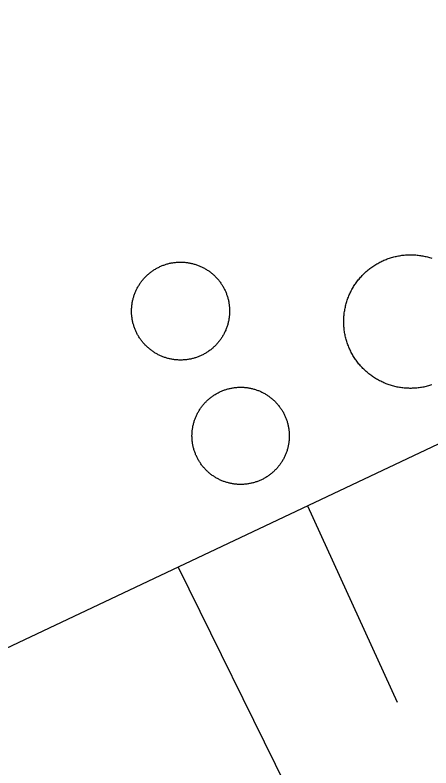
# Model space of a CAD drawing. Extents: x 3651524 to 3689615, y 505651 to 531377.
# Drawn here: x 3679486.8 to 3679614.6, y 516048.2 to 516279.7 of the extents above; entities that cross this region are included whole.
import ezdxf

# ---------------------------------------------------------------- set-up
doc = ezdxf.new("R2010")
doc.units = 0
doc.layers.add('V-DOMW-TANK', color=7, linetype='Continuous')
doc.layers.add('V-UTIL-LINE', color=7, linetype='Continuous')

msp = doc.modelspace()

# ---------------------------------------------------------------- linework, layer by layer
at = {"layer": 'V-DOMW-TANK'}
for points in [[(3679590.69, 516195.904), (3679590.877, 516196.212), (3679591.067, 516196.517), (3679591.262, 516196.818), (3679591.462, 516197.115), (3679591.669, 516197.408), (3679591.88, 516197.696), (3679592.095, 516197.985), (3679592.316, 516198.266), (3679592.542, 516198.544), (3679592.773, 516198.817), (3679593.009, 516199.089), (3679593.248, 516199.353), (3679593.494, 516199.618), (3679593.744, 516199.876), (3679593.996, 516200.132), (3679594.254, 516200.377), (3679594.516, 516200.621), (3679594.782, 516200.861), (3679595.052, 516201.096), (3679595.329, 516201.328), (3679595.607, 516201.553), (3679595.888, 516201.772), (3679596.177, 516201.989), (3679596.468, 516202.198), (3679596.76, 516202.405), (3679597.057, 516202.603), (3679597.358, 516202.8), (3679597.664, 516202.989), (3679597.971, 516203.171), (3679598.28, 516203.353), (3679598.595, 516203.525), (3679598.911, 516203.695), (3679599.23, 516203.859), (3679599.554, 516204.015), (3679599.878, 516204.164), (3679600.205, 516204.309), (3679600.535, 516204.451), (3679600.871, 516204.584), (3679601.203, 516204.713), (3679601.541, 516204.836), (3679601.878, 516204.95), (3679602.22, 516205.061), (3679602.562, 516205.166), (3679602.907, 516205.266), (3679603.257, 516205.358), (3679603.601, 516205.444), (3679603.951, 516205.524), (3679604.301, 516205.598), (3679604.653, 516205.667), (3679605.006, 516205.729), (3679605.36, 516205.784), (3679605.716, 516205.833), (3679606.071, 516205.878), (3679606.427, 516205.917), (3679606.785, 516205.944), (3679607.142, 516205.97), (3679607.5, 516205.989), (3679607.859, 516206.001), (3679608.217, 516206.007), (3679608.575, 516206.007), (3679608.934, 516206.001), (3679609.292, 516205.987), (3679609.651, 516205.968), (3679610.007, 516205.944), (3679610.365, 516205.911), (3679610.722, 516205.874), (3679611.076, 516205.829), (3679611.432, 516205.78), (3679611.787, 516205.723), (3679612.139, 516205.661), (3679612.491, 516205.592), (3679612.841, 516205.518), (3679613.19, 516205.436), (3679613.538, 516205.348), (3679613.884, 516205.256), (3679614.228, 516205.157), (3679614.572, 516205.053), (3679614.912, 516204.94)], [(3679525.67, 516197.772), (3679525.832, 516197.981), (3679525.996, 516198.186), (3679526.164, 516198.389), (3679526.334, 516198.589), (3679526.508, 516198.786), (3679526.686, 516198.979), (3679526.868, 516199.169), (3679527.053, 516199.357), (3679527.241, 516199.542), (3679527.432, 516199.722), (3679527.626, 516199.9), (3679527.823, 516200.072), (3679528.023, 516200.244), (3679528.228, 516200.41), (3679528.431, 516200.574), (3679528.64, 516200.734), (3679528.851, 516200.889), (3679529.066, 516201.043), (3679529.283, 516201.19), (3679529.502, 516201.336), (3679529.725, 516201.477), (3679529.949, 516201.614), (3679530.176, 516201.747), (3679530.405, 516201.876), (3679530.637, 516202.001), (3679530.87, 516202.122), (3679531.106, 516202.239), (3679531.343, 516202.352), (3679531.583, 516202.46), (3679531.822, 516202.565), (3679532.066, 516202.667), (3679532.31, 516202.761), (3679532.558, 516202.853), (3679532.806, 516202.941), (3679533.055, 516203.021), (3679533.305, 516203.103), (3679533.559, 516203.177), (3679533.811, 516203.247), (3679534.067, 516203.312), (3679534.323, 516203.374), (3679534.577, 516203.429), (3679534.837, 516203.482), (3679535.095, 516203.531), (3679535.355, 516203.572), (3679535.615, 516203.611), (3679535.875, 516203.644), (3679536.138, 516203.675), (3679536.396, 516203.699), (3679536.66, 516203.72), (3679536.924, 516203.734), (3679537.186, 516203.746), (3679537.448, 516203.752), (3679537.713, 516203.754), (3679537.975, 516203.752), (3679538.237, 516203.744), (3679538.501, 516203.732), (3679538.763, 516203.716), (3679539.025, 516203.695), (3679539.285, 516203.67), (3679539.548, 516203.64), (3679539.808, 516203.605), (3679540.068, 516203.566), (3679540.328, 516203.521), (3679540.586, 516203.474), (3679540.844, 516203.421), (3679541.1, 516203.363), (3679541.356, 516203.302), (3679541.61, 516203.236), (3679541.864, 516203.165), (3679542.116, 516203.091), (3679542.366, 516203.011), (3679542.615, 516202.927), (3679542.863, 516202.839), (3679543.109, 516202.747), (3679543.355, 516202.649), (3679543.596, 516202.548), (3679543.838, 516202.444), (3679544.076, 516202.333), (3679544.313, 516202.221), (3679544.549, 516202.104), (3679544.782, 516201.981), (3679545.014, 516201.856), (3679545.241, 516201.725), (3679545.468, 516201.59), (3679545.692, 516201.455), (3679545.913, 516201.313), (3679546.132, 516201.168), (3679546.349, 516201.018), (3679546.562, 516200.865), (3679546.773, 516200.709), (3679546.982, 516200.549), (3679547.189, 516200.383), (3679547.391, 516200.216), (3679547.59, 516200.046), (3679547.787, 516199.871), (3679547.981, 516199.693), (3679548.172, 516199.511), (3679548.358, 516199.327), (3679548.542, 516199.14), (3679548.723, 516198.948)], [(3679548.723, 516198.948), (3679548.901, 516198.755), (3679549.075, 516198.557), (3679549.245, 516198.358), (3679549.413, 516198.153), (3679549.575, 516197.948), (3679549.734, 516197.739), (3679549.892, 516197.529), (3679550.044, 516197.314), (3679550.193, 516197.096), (3679550.336, 516196.877), (3679550.478, 516196.654), (3679550.615, 516196.431), (3679550.748, 516196.203), (3679550.877, 516195.974), (3679551.002, 516195.743), (3679551.123, 516195.511), (3679551.24, 516195.276), (3679551.354, 516195.038), (3679551.463, 516194.799), (3679551.567, 516194.557), (3679551.668, 516194.313), (3679551.764, 516194.069), (3679551.854, 516193.822), (3679551.942, 516193.574), (3679552.026, 516193.326), (3679552.104, 516193.074), (3679552.178, 516192.822), (3679552.247, 516192.568), (3679552.313, 516192.314), (3679552.374, 516192.058), (3679552.432, 516191.802), (3679552.483, 516191.544), (3679552.532, 516191.284), (3679552.573, 516191.026), (3679552.612, 516190.768), (3679552.647, 516190.506), (3679552.675, 516190.244), (3679552.7, 516189.982), (3679552.72, 516189.72), (3679552.737, 516189.457), (3679552.747, 516189.195), (3679552.753, 516188.931), (3679552.755, 516188.669), (3679552.753, 516188.407), (3679552.747, 516188.141), (3679552.735, 516187.88), (3679552.718, 516187.618), (3679552.698, 516187.356), (3679552.671, 516187.094), (3679552.64, 516186.834), (3679552.606, 516186.572), (3679552.567, 516186.312), (3679552.524, 516186.054), (3679552.475, 516185.796), (3679552.423, 516185.538), (3679552.366, 516185.282), (3679552.302, 516185.026), (3679552.237, 516184.772), (3679552.167, 516184.518), (3679552.092, 516184.268), (3679552.012, 516184.016), (3679551.928, 516183.766), (3679551.84, 516183.518), (3679551.747, 516183.272), (3679551.651, 516183.027), (3679551.551, 516182.785), (3679551.444, 516182.543), (3679551.336, 516182.304), (3679551.221, 516182.068), (3679551.104, 516181.833), (3679550.982, 516181.599), (3679550.857, 516181.368), (3679550.728, 516181.14), (3679550.59, 516180.913), (3679550.455, 516180.69), (3679550.314, 516180.469), (3679550.168, 516180.25), (3679550.019, 516180.032), (3679549.865, 516179.819), (3679549.71, 516179.606), (3679549.55, 516179.4), (3679549.386, 516179.193), (3679549.218, 516178.99), (3679549.046, 516178.791), (3679548.872, 516178.595), (3679548.694, 516178.4), (3679548.514, 516178.21), (3679548.327, 516178.023), (3679548.141, 516177.839), (3679547.95, 516177.659), (3679547.756, 516177.481), (3679547.557, 516177.307), (3679547.359, 516177.137), (3679547.156, 516176.971), (3679546.949, 516176.807), (3679546.74, 516176.647), (3679546.529, 516176.491), (3679546.314, 516176.338), (3679546.097, 516176.19), (3679545.878, 516176.045)], [(3679523.815, 516182.824), (3679523.714, 516183.066), (3679523.618, 516183.313), (3679523.526, 516183.557), (3679523.438, 516183.805), (3679523.356, 516184.055), (3679523.278, 516184.307), (3679523.202, 516184.559), (3679523.133, 516184.813), (3679523.069, 516185.066), (3679523.006, 516185.322), (3679522.951, 516185.576), (3679522.897, 516185.837), (3679522.85, 516186.095), (3679522.807, 516186.355), (3679522.77, 516186.615), (3679522.736, 516186.875), (3679522.705, 516187.137), (3679522.678, 516187.399), (3679522.66, 516187.661), (3679522.643, 516187.923), (3679522.633, 516188.186), (3679522.627, 516188.448), (3679522.625, 516188.712), (3679522.627, 516188.974), (3679522.635, 516189.236), (3679522.647, 516189.5), (3679522.664, 516189.763), (3679522.684, 516190.025), (3679522.711, 516190.285), (3679522.738, 516190.547), (3679522.774, 516190.807), (3679522.813, 516191.067), (3679522.86, 516191.327), (3679522.905, 516191.585), (3679522.959, 516191.843), (3679523.016, 516192.099), (3679523.078, 516192.355), (3679523.143, 516192.609), (3679523.215, 516192.863), (3679523.288, 516193.115), (3679523.368, 516193.365), (3679523.452, 516193.615), (3679523.54, 516193.863), (3679523.633, 516194.108), (3679523.729, 516194.352), (3679523.831, 516194.596), (3679523.936, 516194.837), (3679524.046, 516195.075), (3679524.159, 516195.313), (3679524.276, 516195.548), (3679524.398, 516195.782), (3679524.523, 516196.011), (3679524.654, 516196.24), (3679524.788, 516196.468), (3679524.925, 516196.691), (3679525.064, 516196.912), (3679525.212, 516197.131), (3679525.361, 516197.348), (3679525.515, 516197.561), (3679525.67, 516197.772)], [(3679601.164, 516166.229), (3679600.83, 516166.358), (3679600.498, 516166.491), (3679600.168, 516166.632), (3679599.841, 516166.78), (3679599.515, 516166.931), (3679599.193, 516167.087), (3679598.874, 516167.251), (3679598.559, 516167.421), (3679598.243, 516167.595), (3679597.934, 516167.773), (3679597.627, 516167.96), (3679597.324, 516168.148), (3679597.021, 516168.345), (3679596.726, 516168.545), (3679596.433, 516168.75), (3679596.144, 516168.961), (3679595.857, 516169.178), (3679595.575, 516169.399), (3679595.296, 516169.622), (3679595.022, 516169.856), (3679594.751, 516170.091), (3679594.485, 516170.331), (3679594.225, 516170.575), (3679593.967, 516170.825), (3679593.711, 516171.079), (3679593.465, 516171.337), (3679593.222, 516171.599), (3679592.982, 516171.865), (3679592.746, 516172.137), (3679592.515, 516172.412), (3679592.29, 516172.69), (3679592.071, 516172.973), (3679591.856, 516173.26), (3679591.645, 516173.551), (3679591.44, 516173.843), (3679591.239, 516174.14), (3679591.045, 516174.441), (3679590.854, 516174.747), (3679590.672, 516175.054), (3679590.494, 516175.363), (3679590.317, 516175.676), (3679590.15, 516175.994), (3679589.988, 516176.313), (3679589.83, 516176.637), (3679589.678, 516176.958), (3679589.533, 516177.286), (3679589.394, 516177.62), (3679589.261, 516177.952), (3679589.132, 516178.286), (3679589.011, 516178.623), (3679588.894, 516178.963), (3679588.784, 516179.303), (3679588.679, 516179.647), (3679588.581, 516179.992), (3679588.489, 516180.338), (3679588.401, 516180.686), (3679588.321, 516181.034), (3679588.247, 516181.386), (3679588.179, 516181.738), (3679588.118, 516182.091), (3679588.061, 516182.445), (3679588.011, 516182.799), (3679587.968, 516183.156), (3679587.932, 516183.512), (3679587.901, 516183.87), (3679587.876, 516184.227), (3679587.858, 516184.585), (3679587.846, 516184.944), (3679587.839, 516185.302), (3679587.839, 516185.66), (3679587.846, 516186.019), (3679587.86, 516186.377), (3679587.878, 516186.736), (3679587.903, 516187.094), (3679587.936, 516187.45), (3679587.973, 516187.807), (3679588.016, 516188.163), (3679588.067, 516188.517), (3679588.124, 516188.872), (3679588.188, 516189.224), (3679588.257, 516189.576), (3679588.331, 516189.926), (3679588.411, 516190.277), (3679588.499, 516190.625), (3679588.591, 516190.971), (3679588.691, 516191.315), (3679588.796, 516191.659), (3679588.906, 516191.999), (3679589.023, 516192.337), (3679589.146, 516192.677), (3679589.275, 516193.009), (3679589.41, 516193.342), (3679589.549, 516193.672), (3679589.697, 516194), (3679589.848, 516194.323), (3679590.006, 516194.645), (3679590.168, 516194.964), (3679590.338, 516195.282), (3679590.512, 516195.595), (3679590.69, 516195.904)], [(3679545.878, 516176.045), (3679545.657, 516175.904), (3679545.431, 516175.769), (3679545.204, 516175.633), (3679544.975, 516175.504), (3679544.745, 516175.377), (3679544.512, 516175.259), (3679544.276, 516175.142), (3679544.039, 516175.029), (3679543.799, 516174.921), (3679543.558, 516174.814), (3679543.314, 516174.716), (3679543.07, 516174.62), (3679542.822, 516174.527), (3679542.574, 516174.439), (3679542.325, 516174.357), (3679542.075, 516174.278), (3679541.823, 516174.204), (3679541.569, 516174.134), (3679541.315, 516174.069), (3679541.059, 516174.009), (3679540.801, 516173.95), (3679540.545, 516173.899), (3679540.285, 516173.852), (3679540.027, 516173.809), (3679539.769, 516173.768), (3679539.505, 516173.735), (3679539.244, 516173.706), (3679538.982, 516173.682), (3679538.72, 516173.661), (3679538.458, 516173.645), (3679538.196, 516173.635), (3679537.932, 516173.628), (3679537.67, 516173.626), (3679537.405, 516173.628), (3679537.141, 516173.637), (3679536.881, 516173.647), (3679536.619, 516173.663), (3679536.357, 516173.686), (3679536.095, 516173.71), (3679535.832, 516173.741), (3679535.572, 516173.776), (3679535.312, 516173.815), (3679535.054, 516173.86), (3679534.794, 516173.907), (3679534.538, 516173.96), (3679534.278, 516174.018), (3679534.024, 516174.079), (3679533.77, 516174.144), (3679533.518, 516174.218), (3679533.264, 516174.29), (3679533.014, 516174.37), (3679532.765, 516174.454), (3679532.517, 516174.542), (3679532.271, 516174.632), (3679532.027, 516174.73), (3679531.784, 516174.833), (3679531.544, 516174.937), (3679531.304, 516175.046), (3679531.067, 516175.16), (3679530.831, 516175.277), (3679530.598, 516175.4), (3679530.368, 516175.525), (3679530.139, 516175.654), (3679529.914, 516175.789), (3679529.686, 516175.926), (3679529.467, 516176.068), (3679529.248, 516176.213), (3679529.033, 516176.365), (3679528.818, 516176.516), (3679528.607, 516176.672), (3679528.398, 516176.831), (3679528.193, 516176.995), (3679527.991, 516177.163), (3679527.79, 516177.335), (3679527.593, 516177.509), (3679527.401, 516177.688), (3679527.21, 516177.868), (3679527.022, 516178.052), (3679526.838, 516178.24), (3679526.657, 516178.431), (3679526.479, 516178.626), (3679526.307, 516178.822), (3679526.135, 516179.023), (3679525.969, 516179.228), (3679525.805, 516179.432), (3679525.646, 516179.641), (3679525.49, 516179.854), (3679525.336, 516180.067), (3679525.189, 516180.284), (3679525.044, 516180.504), (3679524.902, 516180.725), (3679524.765, 516180.95), (3679524.632, 516181.175), (3679524.503, 516181.405), (3679524.378, 516181.636), (3679524.257, 516181.87), (3679524.142, 516182.105), (3679524.028, 516182.343), (3679523.919, 516182.582), (3679523.815, 516182.824)], [(3679614.873, 516165.979), (3679614.531, 516165.869), (3679614.189, 516165.764), (3679613.845, 516165.666), (3679613.499, 516165.574), (3679613.151, 516165.488), (3679612.8, 516165.408), (3679612.45, 516165.332), (3679612.098, 516165.264), (3679611.746, 516165.203), (3679611.391, 516165.146), (3679611.035, 516165.096), (3679610.679, 516165.053), (3679610.324, 516165.017), (3679609.966, 516164.986), (3679609.61, 516164.961), (3679609.251, 516164.941), (3679608.893, 516164.931), (3679608.534, 516164.924), (3679608.174, 516164.924), (3679607.816, 516164.931), (3679607.461, 516164.941), (3679607.103, 516164.963), (3679606.742, 516164.988), (3679606.388, 516165.019), (3679606.03, 516165.058), (3679605.675, 516165.101), (3679605.319, 516165.15), (3679604.967, 516165.207), (3679604.613, 516165.268), (3679604.26, 516165.338), (3679603.912, 516165.414), (3679603.562, 516165.494), (3679603.214, 516165.582), (3679602.866, 516165.674), (3679602.524, 516165.774), (3679602.179, 516165.879), (3679601.84, 516165.989), (3679601.502, 516166.106), (3679601.164, 516166.229)], [(3679543.527, 516142.31), (3679543.39, 516142.532), (3679543.254, 516142.757), (3679543.125, 516142.982), (3679542.998, 516143.211), (3679542.878, 516143.443), (3679542.759, 516143.674), (3679542.644, 516143.91), (3679542.536, 516144.145), (3679542.429, 516144.385), (3679542.329, 516144.625), (3679542.23, 516144.866), (3679542.138, 516145.11), (3679542.05, 516145.356), (3679541.964, 516145.604), (3679541.882, 516145.851), (3679541.809, 516146.101), (3679541.737, 516146.353), (3679541.671, 516146.605), (3679541.608, 516146.857), (3679541.55, 516147.113), (3679541.495, 516147.367), (3679541.446, 516147.623), (3679541.401, 516147.881), (3679541.362, 516148.139), (3679541.325, 516148.397), (3679541.294, 516148.655), (3679541.268, 516148.915), (3679541.245, 516149.175), (3679541.227, 516149.433), (3679541.215, 516149.695), (3679541.206, 516149.958), (3679541.202, 516150.218), (3679541.202, 516150.478), (3679541.208, 516150.74), (3679541.217, 516151), (3679541.231, 516151.26), (3679541.251, 516151.524), (3679541.274, 516151.78), (3679541.301, 516152.04), (3679541.333, 516152.301), (3679541.37, 516152.559), (3679541.411, 516152.815), (3679541.458, 516153.075), (3679541.507, 516153.329), (3679541.563, 516153.583), (3679541.622, 516153.837), (3679541.686, 516154.09), (3679541.753, 516154.342), (3679541.827, 516154.592), (3679541.903, 516154.842), (3679541.985, 516155.09), (3679542.071, 516155.338), (3679542.159, 516155.581), (3679542.253, 516155.825), (3679542.351, 516156.067), (3679542.454, 516156.306), (3679542.56, 516156.546), (3679542.671, 516156.782), (3679542.785, 516157.015), (3679542.906, 516157.246), (3679543.029, 516157.478), (3679543.156, 516157.705), (3679543.287, 516157.933), (3679543.42, 516158.156), (3679543.56, 516158.377), (3679543.705, 516158.594), (3679543.848, 516158.811), (3679543.998, 516159.024), (3679544.153, 516159.235), (3679544.309, 516159.442), (3679544.471, 516159.649), (3679544.635, 516159.851), (3679544.805, 516160.05), (3679544.975, 516160.247), (3679545.151, 516160.437), (3679545.329, 516160.63), (3679545.511, 516160.818), (3679545.696, 516161.002), (3679545.884, 516161.183), (3679546.075, 516161.361), (3679546.269, 516161.535), (3679546.466, 516161.705), (3679546.666, 516161.873), (3679546.869, 516162.037), (3679547.076, 516162.196), (3679547.285, 516162.354), (3679547.496, 516162.506), (3679547.709, 516162.655), (3679547.926, 516162.801), (3679548.145, 516162.942), (3679548.366, 516163.081), (3679548.592, 516163.214), (3679548.817, 516163.343), (3679549.046, 516163.47), (3679549.276, 516163.593), (3679549.509, 516163.71), (3679549.742, 516163.825), (3679549.98, 516163.933), (3679550.22, 516164.04), (3679550.459, 516164.14)], [(3679550.459, 516164.14), (3679550.701, 516164.238), (3679550.945, 516164.33), (3679551.19, 516164.421), (3679551.438, 516164.505), (3679551.686, 516164.582), (3679551.936, 516164.66), (3679552.186, 516164.732), (3679552.438, 516164.799), (3679552.692, 516164.861), (3679552.946, 516164.92), (3679553.202, 516164.974), (3679553.458, 516165.023), (3679553.716, 516165.068), (3679553.972, 516165.107), (3679554.232, 516165.144), (3679554.49, 516165.174), (3679554.75, 516165.201), (3679555.01, 516165.223), (3679555.27, 516165.242), (3679555.53, 516165.254), (3679555.79, 516165.262), (3679556.052, 516165.266), (3679556.312, 516165.266), (3679556.575, 516165.26), (3679556.835, 516165.252), (3679557.095, 516165.238), (3679557.355, 516165.219), (3679557.615, 516165.195), (3679557.875, 516165.168), (3679558.133, 516165.135), (3679558.391, 516165.098), (3679558.649, 516165.058), (3679558.905, 516165.01), (3679559.163, 516164.961), (3679559.417, 516164.906), (3679559.671, 516164.847), (3679559.927, 516164.783), (3679560.177, 516164.715), (3679560.427, 516164.642), (3679560.677, 516164.566), (3679560.925, 516164.484), (3679561.17, 516164.398), (3679561.418, 516164.31), (3679561.66, 516164.216), (3679561.901, 516164.117), (3679562.141, 516164.015), (3679562.379, 516163.909), (3679562.616, 516163.798), (3679562.85, 516163.681), (3679563.081, 516163.562), (3679563.313, 516163.44), (3679563.54, 516163.313), (3679563.765, 516163.182), (3679563.988, 516163.048), (3679564.21, 516162.909), (3679564.427, 516162.764), (3679564.644, 516162.62), (3679564.859, 516162.469), (3679565.07, 516162.315), (3679565.277, 516162.158), (3679565.481, 516161.998), (3679565.684, 516161.832), (3679565.885, 516161.664), (3679566.081, 516161.494), (3679566.274, 516161.318), (3679566.464, 516161.14), (3679566.653, 516160.957), (3679566.835, 516160.773), (3679567.017, 516160.585), (3679567.193, 516160.394), (3679567.37, 516160.202), (3679567.54, 516160.003), (3679567.708, 516159.802), (3679567.871, 516159.6), (3679568.031, 516159.393), (3679568.185, 516159.184), (3679568.34, 516158.973), (3679568.49, 516158.76), (3679568.635, 516158.543), (3679568.777, 516158.324), (3679568.914, 516158.102), (3679569.049, 516157.877), (3679569.178, 516157.652), (3679569.305, 516157.423), (3679569.426, 516157.193), (3679569.545, 516156.96), (3679569.657, 516156.724), (3679569.768, 516156.489), (3679569.874, 516156.249), (3679569.977, 516156.009), (3679570.073, 516155.768), (3679570.165, 516155.524), (3679570.253, 516155.278), (3679570.339, 516155.03), (3679570.419, 516154.783), (3679570.495, 516154.533), (3679570.567, 516154.283), (3679570.63, 516154.029), (3679570.696, 516153.777), (3679570.753, 516153.523)], [(3679570.753, 516153.523), (3679570.808, 516153.267), (3679570.857, 516153.011), (3679570.898, 516152.753), (3679570.941, 516152.495), (3679570.978, 516152.237), (3679571.009, 516151.979), (3679571.036, 516151.719), (3679571.058, 516151.459), (3679571.074, 516151.199), (3679571.089, 516150.939), (3679571.097, 516150.676), (3679571.101, 516150.416), (3679571.101, 516150.156), (3679571.095, 516149.894), (3679571.085, 516149.634), (3679571.072, 516149.374), (3679571.052, 516149.114), (3679571.029, 516148.854), (3679571.001, 516148.594), (3679570.97, 516148.336), (3679570.933, 516148.075), (3679570.89, 516147.819), (3679570.845, 516147.561), (3679570.796, 516147.305), (3679570.741, 516147.051), (3679570.681, 516146.798), (3679570.618, 516146.542), (3679570.55, 516146.292), (3679570.476, 516146.042), (3679570.401, 516145.792), (3679570.319, 516145.544), (3679570.233, 516145.296), (3679570.145, 516145.051), (3679570.05, 516144.809), (3679569.952, 516144.567), (3679569.85, 516144.328), (3679569.743, 516144.088), (3679569.633, 516143.853), (3679569.516, 516143.619), (3679569.397, 516143.386), (3679569.274, 516143.156), (3679569.147, 516142.929), (3679569.016, 516142.702), (3679568.883, 516142.478), (3679568.744, 516142.257), (3679568.6, 516142.038), (3679568.453, 516141.823), (3679568.304, 516141.61), (3679568.15, 516141.399), (3679567.992, 516141.192), (3679567.832, 516140.985), (3679567.667, 516140.785), (3679567.499, 516140.584), (3679567.329, 516140.387), (3679567.153, 516140.195), (3679566.974, 516140.004), (3679566.792, 516139.816), (3679566.608, 516139.632), (3679566.419, 516139.451), (3679566.229, 516139.273), (3679566.034, 516139.099), (3679565.838, 516138.929), (3679565.637, 516138.761), (3679565.434, 516138.597), (3679565.227, 516138.438), (3679565.019, 516138.28), (3679564.808, 516138.128), (3679564.595, 516137.979), (3679564.377, 516137.833), (3679564.158, 516137.692), (3679563.937, 516137.553), (3679563.714, 516137.42), (3679563.487, 516137.291), (3679563.257, 516137.164), (3679563.026, 516137.043), (3679562.794, 516136.924), (3679562.559, 516136.809), (3679562.323, 516136.701), (3679562.084, 516136.594), (3679561.844, 516136.492), (3679561.602, 516136.396), (3679561.359, 516136.304), (3679561.113, 516136.213), (3679560.865, 516136.13), (3679560.617, 516136.05), (3679560.368, 516135.974), (3679560.118, 516135.902), (3679559.868, 516135.835), (3679559.612, 516135.773), (3679559.358, 516135.716), (3679559.102, 516135.661), (3679558.846, 516135.611), (3679558.588, 516135.566), (3679558.332, 516135.527), (3679558.072, 516135.491), (3679557.814, 516135.46), (3679557.554, 516135.433), (3679557.293, 516135.411), (3679557.031, 516135.392), (3679556.773, 516135.38)], [(3679556.773, 516135.38), (3679556.511, 516135.372), (3679556.251, 516135.368), (3679555.991, 516135.368), (3679555.729, 516135.374), (3679555.469, 516135.382), (3679555.209, 516135.396), (3679554.949, 516135.415), (3679554.688, 516135.439), (3679554.428, 516135.466), (3679554.172, 516135.499), (3679553.912, 516135.536), (3679553.654, 516135.577), (3679553.396, 516135.624), (3679553.14, 516135.673), (3679552.886, 516135.728), (3679552.632, 516135.787), (3679552.378, 516135.851), (3679552.126, 516135.919), (3679551.877, 516135.992), (3679551.627, 516136.068), (3679551.379, 516136.15), (3679551.133, 516136.236), (3679550.887, 516136.324), (3679550.644, 516136.418), (3679550.402, 516136.517), (3679550.162, 516136.619), (3679549.925, 516136.725), (3679549.687, 516136.836), (3679549.454, 516136.953), (3679549.222, 516137.072), (3679548.991, 516137.194), (3679548.764, 516137.321), (3679548.538, 516137.453), (3679548.315, 516137.586), (3679548.094, 516137.725), (3679547.875, 516137.868), (3679547.66, 516138.016), (3679547.445, 516138.165), (3679547.234, 516138.319), (3679547.027, 516138.477), (3679546.822, 516138.636), (3679546.619, 516138.802), (3679546.419, 516138.97), (3679546.222, 516139.14), (3679546.027, 516139.316), (3679545.839, 516139.494), (3679545.651, 516139.677), (3679545.466, 516139.861), (3679545.286, 516140.049), (3679545.108, 516140.24), (3679544.934, 516140.434), (3679544.764, 516140.631), (3679544.596, 516140.832), (3679544.432, 516141.034), (3679544.272, 516141.241), (3679544.117, 516141.45), (3679543.963, 516141.661), (3679543.814, 516141.876), (3679543.668, 516142.091), (3679543.527, 516142.31)]]:
    msp.add_lwpolyline(points, dxfattribs=at)
at = {"layer": 'V-UTIL-LINE'}
for p, q in [((3679576.678, 516128.742), (3679604.297, 516068.423)), ((3679536.983, 516109.95), (3679600.854, 515980.074))]:
    msp.add_line(p, q, dxfattribs=at)
msp.add_lwpolyline([(3679599.986, 516352.978), (3679682.295, 516183.27), (3679627.562, 516161.263), (3679630.063, 516154.017), (3679463.028, 516074.935), (3679406.288, 516050.341)], dxfattribs=at)

doc.saveas('drawing.dxf')
